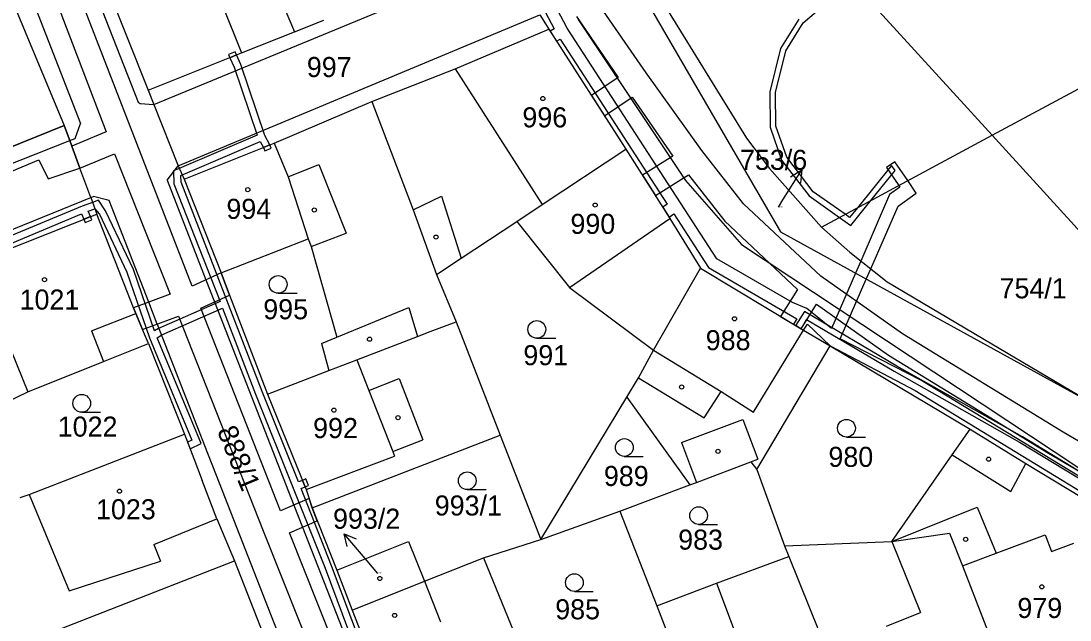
# Model space of a CAD drawing. Extents: x -785744 to -782822, y -1067550 to -1063910.
# Drawn here: x -783705.9 to -783617, y -1065850.9 to -1065800.2 of the extents above; entities that cross this region are included whole.
import ezdxf

# ---------------------------------------------------------------- set-up
doc = ezdxf.new("R2010")
doc.units = 0
for name, color, linetype in [('Hranice parcel', 7, 'Continuous'), ('Parcelní čísla', 7, 'Continuous'), ('Pop_ČP_popisy', 7, 'Continuous'), ('Vnitřní kresba', 7, 'Continuous'), ('Věcná břemena k části', 7, 'Continuous'), ('Značky budov', 7, 'Continuous'), ('Značky kultur', 7, 'Continuous')]:
    doc.layers.add(name, color=color, linetype=linetype)

msp = doc.modelspace()

# ---------------------------------------------------------------- linework, layer by layer
at = {"layer": 'Hranice parcel'}
for points in [[(-783712.13, -1065785.19), (-783702.22, -1065809)], [(-783659.67, -1065786.79), (-783641.57, -1065818.03)], [(-783640.69, -1065791.14), (-783623.64, -1065809.83)], [(-783700.27, -1065793.03), (-783695.1, -1065806.03)], [(-783654.8, -1065793.27), (-783644.45, -1065810.08)], [(-783623.64, -1065809.83), (-783596.61, -1065795.28)], [(-783661.93, -1065799.64), (-783661.16, -1065800.86)], [(-783682.7, -1065801.08), (-783680.23, -1065800.1)], [(-783687.19, -1065802.87), (-783682.7, -1065801.08)], [(-783669.09, -1065804.22), (-783661.16, -1065800.86)], [(-783661.16, -1065800.86), (-783654.64, -1065811.01)], [(-783695.1, -1065806.03), (-783687.19, -1065802.87)], [(-783676.17, -1065806.98), (-783669.09, -1065804.22)], [(-783695.1, -1065806.03), (-783694.62, -1065807.24)], [(-783694.62, -1065807.24), (-783692.55, -1065812.44)], [(-783684.43, -1065810.5), (-783676.17, -1065806.98)], [(-783676.17, -1065806.98), (-783672.67, -1065816.16)], [(-783719.26, -1065815.89), (-783702.22, -1065809)], [(-783702.22, -1065809), (-783701.74, -1065810.29)], [(-783701.74, -1065810.29), (-783701.57, -1065810.75)], [(-783644.45, -1065810.08), (-783642.49, -1065812.65)], [(-783638.1, -1065817.62), (-783623.64, -1065809.83)], [(-783623.64, -1065809.83), (-783605.99, -1065829.19)], [(-783701.57, -1065810.75), (-783700.88, -1065812.63)], [(-783692.04, -1065813.56), (-783684.43, -1065810.5)], [(-783661.73, -1065815.7), (-783654.64, -1065811.01)], [(-783654.64, -1065811.01), (-783650.92, -1065816.89)], [(-783699.96, -1065815.11), (-783700.88, -1065812.63)], [(-783692.55, -1065812.44), (-783692.04, -1065813.56)], [(-783642.49, -1065812.65), (-783638.1, -1065817.62)], [(-783692.04, -1065813.56), (-783688.92, -1065821.5)], [(-783699.96, -1065815.11), (-783699.44, -1065816.52)], [(-783663.89, -1065817.13), (-783661.73, -1065815.7)], [(-783711.98, -1065821.48), (-783699.44, -1065816.52)], [(-783696.33, -1065824.44), (-783699.44, -1065816.52)], [(-783672.67, -1065816.16), (-783670.67, -1065821.62)], [(-783668.6, -1065820.25), (-783663.89, -1065817.13)], [(-783663.89, -1065817.13), (-783659.42, -1065822.73)], [(-783650.92, -1065816.89), (-783648.32, -1065821.1)], [(-783641.57, -1065818.03), (-783615.02, -1065832.61)], [(-783638.1, -1065817.62), (-783635.7, -1065819.75)], [(-783688.92, -1065821.5), (-783681.54, -1065818.62)], [(-783681.54, -1065818.62), (-783681.29, -1065819.27)], [(-783681.29, -1065819.27), (-783679.12, -1065826.93)], [(-783635.7, -1065819.75), (-783632.52, -1065822.25)], [(-783670.67, -1065821.62), (-783668.6, -1065820.25)], [(-783688.92, -1065821.5), (-783688.21, -1065823.37)], [(-783670.67, -1065821.62), (-783669.01, -1065825.63)], [(-783652.32, -1065828.03), (-783648.32, -1065821.1)], [(-783648.32, -1065821.1), (-783639.61, -1065826.35)], [(-783659.42, -1065822.73), (-783652.32, -1065828.03)], [(-783632.52, -1065822.25), (-783623.67, -1065827.51)], [(-783688.21, -1065823.37), (-783685, -1065831.77)], [(-783696.14, -1065824.94), (-783696.33, -1065824.44)], [(-783695.57, -1065826.29), (-783696.14, -1065824.94)], [(-783695.07, -1065827.48), (-783695.57, -1065826.29)], [(-783671.22, -1065826.47), (-783669.01, -1065825.63)], [(-783669.01, -1065825.63), (-783665.28, -1065835.24)], [(-783639.61, -1065826.35), (-783637.34, -1065827.68)], [(-783680.42, -1065827.46), (-783679.12, -1065826.93)], [(-783677.42, -1065828.86), (-783672.3, -1065826.89)], [(-783672.3, -1065826.89), (-783671.22, -1065826.47)], [(-783698.87, -1065829), (-783695.07, -1065827.48)], [(-783695.07, -1065827.48), (-783692.02, -1065835.15)], [(-783680.42, -1065827.46), (-783679.79, -1065829.77)], [(-783653.59, -1065830.39), (-783652.32, -1065828.03)], [(-783643.56, -1065838.13), (-783637.34, -1065827.68)], [(-783637.34, -1065827.68), (-783625.5, -1065834.72)], [(-783623.67, -1065827.51), (-783615.02, -1065832.61)], [(-783705.29, -1065831.57), (-783698.87, -1065829)], [(-783679.79, -1065829.77), (-783677.42, -1065828.86)], [(-783685, -1065831.77), (-783679.79, -1065829.77)], [(-783654.57, -1065832.01), (-783653.59, -1065830.39)], [(-783708.75, -1065833.24), (-783705.29, -1065831.57)], [(-783685, -1065831.77), (-783681.72, -1065839.84)], [(-783661.86, -1065844.07), (-783654.57, -1065832.01)], [(-783654.57, -1065832.01), (-783649.24, -1065839.44)], [(-783705.18, -1065840.27), (-783692.02, -1065835.15)], [(-783692.02, -1065835.15), (-783691.23, -1065837.22)], [(-783681.22, -1065841.38), (-783665.28, -1065835.24)], [(-783665.28, -1065835.24), (-783661.86, -1065844.07)], [(-783627.02, -1065836.9), (-783625.5, -1065834.72)], [(-783625.5, -1065834.72), (-783620.78, -1065837.64)], [(-783632.14, -1065844.25), (-783627.02, -1065836.9)], [(-783691.23, -1065837.22), (-783690.51, -1065839.08)], [(-783648.68, -1065839.23), (-783644.06, -1065837.48)], [(-783644.06, -1065837.48), (-783643.56, -1065838.13)], [(-783620.78, -1065837.64), (-783612.43, -1065842.69)], [(-783643.56, -1065838.13), (-783641.23, -1065844.61)], [(-783689.28, -1065842.31), (-783690.51, -1065839.08)], [(-783655.17, -1065841.68), (-783649.24, -1065839.44)], [(-783649.24, -1065839.44), (-783648.68, -1065839.23)], [(-783705.92, -1065840.51), (-783705.18, -1065840.27)], [(-783681.72, -1065839.84), (-783681.22, -1065841.38)], [(-783681.22, -1065841.38), (-783679.11, -1065846.67)], [(-783689.28, -1065842.31), (-783687.79, -1065845.89)], [(-783661.86, -1065844.07), (-783655.17, -1065841.68)], [(-783655.17, -1065841.68), (-783652.04, -1065849.7)], [(-783666.7, -1065845.62), (-783661.86, -1065844.07)], [(-783632.14, -1065844.25), (-783627.24, -1065843.53)], [(-783627.24, -1065843.53), (-783626.15, -1065846.3)], [(-783679.11, -1065846.67), (-783673.04, -1065844.24)], [(-783673.04, -1065844.24), (-783671.69, -1065847.61)], [(-783641.23, -1065844.61), (-783632.14, -1065844.25)], [(-783641.23, -1065844.61), (-783640.85, -1065845.52)], [(-783715.48, -1065856.69), (-783687.79, -1065845.89)], [(-783687.79, -1065845.89), (-783683.49, -1065856.82)], [(-783671.69, -1065847.61), (-783666.7, -1065845.62)], [(-783666.7, -1065845.62), (-783662.01, -1065857.09)], [(-783646.97, -1065847.78), (-783640.85, -1065845.52)], [(-783640.85, -1065845.52), (-783634.85, -1065860.43)], [(-783679.11, -1065846.67), (-783677.82, -1065850.06)], [(-783626.15, -1065846.3), (-783622.48, -1065855.78)], [(-783677.82, -1065850.06), (-783671.69, -1065847.61)], [(-783671.69, -1065847.61), (-783670.34, -1065851.03)], [(-783652.04, -1065849.7), (-783646.97, -1065847.78)], [(-783677.82, -1065850.06), (-783676.49, -1065853.44)], [(-783652.04, -1065849.7), (-783650.74, -1065853.04)]]:
    msp.add_lwpolyline(points, dxfattribs=at)
at = {"layer": 'Pop_ČP_popisy'}
for p, q in [((-783641.35, -1065815.31), (-783639.757, -1065812.768)), ((-783676.56, -1065845.87), (-783678.512, -1065843.592))]:
    msp.add_line(p, q, dxfattribs=at)
for points in [[(-783640.712, -1065813.35), (-783639.757, -1065812.768), (-783639.864, -1065813.881)], [(-783641.74, -1065815.93), (-783641.35, -1065815.31)], [(-783678.241, -1065844.676), (-783678.512, -1065843.592), (-783677.482, -1065844.026)], [(-783675.64, -1065846.94), (-783676.56, -1065845.87)]]:
    msp.add_lwpolyline(points, dxfattribs=at)
at = {"layer": 'Vnitřní kresba'}
for points in [[(-783723.08, -1065751.72), (-783700.82, -1065808.84)], [(-783715.76, -1065756.61), (-783695.94, -1065807.03)], [(-783694.62, -1065807.24), (-783664.92, -1065794.95)], [(-783690.51, -1065794.54), (-783687.19, -1065802.87)], [(-783684.7, -1065796.35), (-783682.7, -1065801.08)], [(-783692.55, -1065812.44), (-783661.93, -1065799.64)], [(-783658.68, -1065800.03), (-783649.59, -1065813.68)], [(-783669.09, -1065804.22), (-783661.73, -1065815.7)], [(-783695.94, -1065807.03), (-783695.76, -1065807.15)], [(-783695.76, -1065807.15), (-783694.62, -1065807.24)], [(-783701.28, -1065810.11), (-783700.82, -1065808.84)], [(-783757.49, -1065832.36), (-783701.74, -1065810.29)], [(-783701.74, -1065810.29), (-783701.28, -1065810.11)], [(-783684.43, -1065810.5), (-783683.23, -1065813.37)], [(-783693.5, -1065813.65), (-783692.55, -1065812.44)], [(-783683.23, -1065813.37), (-783680.64, -1065812.3)], [(-783680.64, -1065812.3), (-783678.33, -1065818.12)], [(-783693.5, -1065813.65), (-783690.2, -1065822.09)], [(-783683.23, -1065813.37), (-783681.54, -1065818.62)], [(-783649.59, -1065813.68), (-783644.86, -1065819.08)], [(-783755.08, -1065837.5), (-783726.55, -1065825.91), (-783724.4, -1065825.04), (-783699.96, -1065815.11)], [(-783699.96, -1065815.11), (-783699.72, -1065815.01)], [(-783698.41, -1065815.35), (-783699.72, -1065815.01)], [(-783695.05, -1065823.96), (-783698.41, -1065815.35)], [(-783672.67, -1065816.16), (-783670.27, -1065814.99)], [(-783670.27, -1065814.99), (-783668.6, -1065820.25)], [(-783659.42, -1065822.73), (-783650.92, -1065816.89)], [(-783681.29, -1065819.27), (-783678.33, -1065818.12)], [(-783644.86, -1065819.08), (-783606.1, -1065844.75)], [(-783690.2, -1065822.09), (-783689.48, -1065823.95)], [(-783694.32, -1065825.83), (-783695.05, -1065823.96)], [(-783689.48, -1065823.95), (-783682.75, -1065841.15)], [(-783679.12, -1065826.93), (-783673.02, -1065824.43)], [(-783673.02, -1065824.43), (-783672.3, -1065826.89)], [(-783699.88, -1065826.39), (-783696.14, -1065824.94)], [(-783694.32, -1065825.83), (-783690.06, -1065836.75)], [(-783643.83, -1065833.28), (-783639.61, -1065826.35)], [(-783699.88, -1065826.39), (-783698.87, -1065829)], [(-783652.32, -1065828.03), (-783646.59, -1065831.53)], [(-783706.66, -1065828.16), (-783705.29, -1065831.57)], [(-783677.42, -1065828.86), (-783676.41, -1065831.45)], [(-783676.41, -1065831.45), (-783673.83, -1065830.44)], [(-783673.83, -1065830.44), (-783671.85, -1065835.64)], [(-783653.59, -1065830.39), (-783648.01, -1065833.77)], [(-783676.41, -1065831.45), (-783674.38, -1065836.63)], [(-783648.01, -1065833.77), (-783646.59, -1065831.53)], [(-783646.59, -1065831.53), (-783643.83, -1065833.28)], [(-783649.95, -1065835.86), (-783644.76, -1065833.9)], [(-783644.76, -1065833.9), (-783643.49, -1065837.26)], [(-783674.38, -1065836.63), (-783671.85, -1065835.64)], [(-783649.95, -1065835.86), (-783648.68, -1065839.23)], [(-783690.06, -1065836.75), (-783689.33, -1065838.61)], [(-783681.72, -1065839.84), (-783674.24, -1065837)], [(-783674.38, -1065836.63), (-783674.24, -1065837)], [(-783627.02, -1065836.9), (-783622.06, -1065840)], [(-783644.06, -1065837.48), (-783643.49, -1065837.26)], [(-783622.06, -1065840), (-783620.78, -1065837.64)], [(-783689.33, -1065838.61), (-783674.67, -1065876.17)], [(-783705.18, -1065840.27), (-783701.77, -1065848.43)], [(-783682.75, -1065841.15), (-783682.03, -1065843.02)], [(-783632.14, -1065844.25), (-783624.91, -1065841.32)], [(-783624.91, -1065841.32), (-783623.29, -1065845.23)], [(-783694.62, -1065844.5), (-783689.28, -1065842.31)], [(-783682.03, -1065843.02), (-783669.82, -1065874.26)], [(-783623.29, -1065845.23), (-783619.15, -1065843.68)], [(-783619.15, -1065843.68), (-783618.61, -1065845.09)], [(-783694.62, -1065844.5), (-783694.05, -1065845.9)], [(-783632.14, -1065844.25), (-783629.71, -1065850.25)], [(-783618.61, -1065845.09), (-783616.73, -1065844.38)], [(-783701.77, -1065848.43), (-783694.05, -1065845.9)], [(-783626.15, -1065846.3), (-783623.29, -1065845.23)], [(-783646.97, -1065847.78), (-783644.15, -1065855.27)], [(-783632.58, -1065851.41), (-783629.71, -1065850.25)]]:
    msp.add_lwpolyline(points, dxfattribs=at)
at = {"layer": 'Věcná břemena k části'}
for points in [[(-783691.36, -1065822.62), (-783703.07, -1065792.39)], [(-783704.93, -1065793.11), (-783698.66, -1065809.55)], [(-783659.62, -1065800.78), (-783663.71, -1065792.99)], [(-783664.55, -1065793.53), (-783660.72, -1065800.83)], [(-783639.63, -1065800.33), (-783635.53, -1065796.79)], [(-783652.93, -1065804.56), (-783657.04, -1065798.59)], [(-783658.84, -1065799.79), (-783655.29, -1065804.94)], [(-783640.01, -1065800.01), (-783641.57, -1065802.48)], [(-783641.11, -1065802.68), (-783639.63, -1065800.33)], [(-783660.72, -1065800.83), (-783661.06, -1065801.02)], [(-783661.06, -1065801.02), (-783660.52, -1065801.86)], [(-783646.95, -1065820.29), (-783659.62, -1065800.78)], [(-783660.52, -1065801.86), (-783660.21, -1065801.69)], [(-783660.21, -1065801.69), (-783651.15, -1065815.66)], [(-783687.74, -1065802.76), (-783688.29, -1065802.99)], [(-783688.29, -1065802.99), (-783688.18, -1065803.27)], [(-783688.18, -1065803.27), (-783687.62, -1065803.04)], [(-783687.62, -1065803.04), (-783688.18, -1065803.27), (-783687.82, -1065804.06)], [(-783687.62, -1065803.04), (-783687.74, -1065802.76)], [(-783687.26, -1065803.84), (-783687.62, -1065803.04)], [(-783641.57, -1065802.48), (-783642.47, -1065806.15)], [(-783641.97, -1065806.21), (-783641.11, -1065802.68)], [(-783687.82, -1065804.06), (-783685.86, -1065809.82)], [(-783685.22, -1065809.87), (-783687.26, -1065803.84)], [(-783655.29, -1065804.94), (-783657.55, -1065806.48)], [(-783648.21, -1065811.14), (-783652.93, -1065804.56)], [(-783657.55, -1065806.48), (-783656.45, -1065808.2)], [(-783656.45, -1065808.2), (-783654.13, -1065806.62)], [(-783654.13, -1065806.62), (-783650.66, -1065811.6)], [(-783642.47, -1065806.15), (-783642.44, -1065809.16)], [(-783641.94, -1065809.08), (-783641.97, -1065806.21)], [(-783702.22, -1065809), (-783719.26, -1065815.89)], [(-783701.74, -1065810.29), (-783702.22, -1065809)], [(-783642.44, -1065809.16), (-783641.46, -1065811.94)], [(-783641.02, -1065811.7), (-783641.94, -1065809.08)], [(-783701.57, -1065810.75), (-783701.74, -1065810.29)], [(-783698.66, -1065809.55), (-783701.57, -1065810.75)], [(-783685.86, -1065809.82), (-783692.46, -1065812.64)], [(-783692.34, -1065813.24), (-783685.62, -1065810.37), (-783685.34, -1065810.87)], [(-783685.34, -1065810.87), (-783684.78, -1065810.64), (-783685.22, -1065809.87)], [(-783701.57, -1065810.75), (-783700.88, -1065812.63)], [(-783700.88, -1065812.63), (-783701.57, -1065810.75)], [(-783684.78, -1065810.64), (-783685.34, -1065810.87)], [(-783685.34, -1065810.87), (-783685.23, -1065811.15)], [(-783685.23, -1065811.15), (-783684.67, -1065810.92)], [(-783684.67, -1065810.92), (-783684.78, -1065810.64)], [(-783644.68, -1065815.65), (-783648.21, -1065811.14)], [(-783726.07, -1065821.05), (-783704.34, -1065811.92)], [(-783704.34, -1065811.92), (-783703.57, -1065813.53)], [(-783700.88, -1065812.63), (-783697.94, -1065811.41)], [(-783697.94, -1065811.41), (-783693.24, -1065823.29)], [(-783650.66, -1065811.6), (-783653.24, -1065813.23)], [(-783641.46, -1065811.94), (-783639.14, -1065814.98)], [(-783638.79, -1065814.62), (-783641.02, -1065811.7)], [(-783631.88, -1065812.09), (-783632.57, -1065812.58)], [(-783630.79, -1065813.68), (-783631.88, -1065812.09)], [(-783703.57, -1065813.53), (-783700.88, -1065812.63)], [(-783692.46, -1065812.64), (-783692.96, -1065812.86), (-783692.91, -1065813.94), (-783689, -1065823.92)], [(-783632.15, -1065812.4), (-783635.05, -1065815.98)], [(-783633.91, -1065815.36), (-783631.85, -1065812.82)], [(-783632.57, -1065812.58), (-783631.55, -1065814.09)], [(-783631.85, -1065812.82), (-783632.15, -1065812.4)], [(-783692.31, -1065813.82), (-783692.34, -1065813.24)], [(-783685.45, -1065831.53), (-783692.31, -1065813.82)], [(-783653.24, -1065813.23), (-783652.15, -1065814.94)], [(-783652.15, -1065814.94), (-783649.36, -1065813.19)], [(-783649.36, -1065813.19), (-783646.28, -1065817.11)], [(-783630.07, -1065814.75), (-783630.79, -1065813.68)], [(-783636.08, -1065816.53), (-783638.79, -1065814.62)], [(-783631.45, -1065814.24), (-783632.32, -1065814.86)], [(-783631.59, -1065815.83), (-783630.07, -1065814.75)], [(-783631.55, -1065814.09), (-783631.45, -1065814.24)], [(-783699.3, -1065815.33), (-783699.81, -1065815.52), (-783700.68, -1065815.83), (-783708.11, -1065818.92)], [(-783698.7, -1065816.23), (-783699.3, -1065815.33)], [(-783651.15, -1065815.66), (-783651.53, -1065815.93)], [(-783638.13, -1065821.78), (-783644.68, -1065815.65)], [(-783639.14, -1065814.98), (-783636.56, -1065816.79)], [(-783635.61, -1065817.47), (-783633.91, -1065815.36)], [(-783632.32, -1065814.86), (-783634.76, -1065820.49)], [(-783707.89, -1065819.48), (-783700.73, -1065816.5)], [(-783700.73, -1065816.5), (-783700.54, -1065816.95), (-783699.98, -1065816.73), (-783700.17, -1065816.28)], [(-783700.17, -1065816.28), (-783699.61, -1065816.07), (-783699.22, -1065816.53)], [(-783699.22, -1065816.53), (-783696.9, -1065821.43)], [(-783696.34, -1065821.21), (-783698.7, -1065816.23)], [(-783651.53, -1065815.93), (-783650.99, -1065816.78)], [(-783650.99, -1065816.78), (-783650.6, -1065816.5)], [(-783650.6, -1065816.5), (-783647.65, -1065821.04)], [(-783635.71, -1065816.79), (-783636.08, -1065816.53)], [(-783635.05, -1065815.98), (-783635.71, -1065816.79)], [(-783633.92, -1065821.15), (-783631.59, -1065815.83)], [(-783699.98, -1065816.73), (-783700.54, -1065816.95)], [(-783700.54, -1065816.95), (-783700.43, -1065817.23)], [(-783700.43, -1065817.23), (-783699.87, -1065817.01)], [(-783699.87, -1065817.01), (-783699.98, -1065816.73)], [(-783646.28, -1065817.11), (-783640.13, -1065822.89)], [(-783636.56, -1065816.79), (-783635.61, -1065817.47)], [(-783640.55, -1065824.01), (-783646.95, -1065820.29)], [(-783634.76, -1065820.49), (-783635.21, -1065821.52)], [(-783696.9, -1065821.43), (-783694.99, -1065826.98), (-783691.39, -1065835.65)], [(-783694.55, -1065826.41), (-783696.34, -1065821.21)], [(-783688.92, -1065821.5), (-783691.36, -1065822.62)], [(-783688.21, -1065823.37), (-783688.92, -1065821.5)], [(-783647.65, -1065821.04), (-783640.18, -1065825.38)], [(-783631.22, -1065826.65), (-783638.13, -1065821.78)], [(-783635.21, -1065821.52), (-783637.23, -1065826.2)], [(-783634.3, -1065822.02), (-783633.92, -1065821.15)], [(-783636.51, -1065827.07), (-783634.3, -1065822.02)], [(-783693.24, -1065823.29), (-783696.33, -1065824.44)], [(-783690.63, -1065824.48), (-783688.21, -1065823.37)], [(-783640.13, -1065822.89), (-783641.55, -1065825.18)], [(-783696.33, -1065824.44), (-783696.14, -1065824.94)], [(-783689, -1065823.92), (-783694.21, -1065826.19), (-783694.55, -1065826.41)], [(-783694.34, -1065826.99), (-783693.93, -1065826.73), (-783688.79, -1065824.48)], [(-783683.88, -1065841.63), (-783690.63, -1065824.48)], [(-783688.79, -1065824.48), (-783686.01, -1065831.75)], [(-783639.34, -1065824.52), (-783640.55, -1065824.01)], [(-783639.8, -1065826.24), (-783638.51, -1065824.15)], [(-783637.23, -1065826.2), (-783639.34, -1065824.52)], [(-783638.51, -1065824.15), (-783632.42, -1065828.45)], [(-783696.14, -1065824.94), (-783695.57, -1065826.29)], [(-783695.57, -1065826.29), (-783692.52, -1065825.15)], [(-783692.52, -1065825.15), (-783685.36, -1065843.33)], [(-783641.55, -1065825.18), (-783639.8, -1065826.24)], [(-783640.18, -1065825.38), (-783640.47, -1065825.83)], [(-783639.52, -1065824.75), (-783640.27, -1065825.93)], [(-783639.8, -1065826.24), (-783639.36, -1065825.43)], [(-783631.7, -1065829.38), (-783639.52, -1065824.75)], [(-783639.36, -1065825.43), (-783631.94, -1065829.82)], [(-783640.47, -1065825.83), (-783639.8, -1065826.24)], [(-783640.27, -1065825.93), (-783639.8, -1065826.24)], [(-783639.8, -1065826.24), (-783639.61, -1065826.35)], [(-783639.61, -1065826.35), (-783639.28, -1065825.84)], [(-783639.28, -1065825.84), (-783637.34, -1065827.68)], [(-783690.61, -1065835.93), (-783694.34, -1065826.99)], [(-783629.67, -1065830.58), (-783636.51, -1065827.07)], [(-783617.76, -1065834.91), (-783631.22, -1065826.65)], [(-783637.34, -1065827.68), (-783630.16, -1065831.46)], [(-783632.42, -1065828.45), (-783618.86, -1065836.77)], [(-783631.94, -1065829.82), (-783621.33, -1065835.82)], [(-783621.07, -1065835.39), (-783631.7, -1065829.38)], [(-783606.07, -1065844.91), (-783629.67, -1065830.58)], [(-783679.56, -1065846.29), (-783682.14, -1065839.76), (-783681.81, -1065839.61), (-783682.04, -1065839.06), (-783682.37, -1065839.2), (-783685.45, -1065831.53)], [(-783630.16, -1065831.46), (-783613.72, -1065841.47)], [(-783686.01, -1065831.75), (-783682.81, -1065839.71)], [(-783604.58, -1065842.65), (-783617.76, -1065834.91)], [(-783691.39, -1065835.65), (-783691.76, -1065835.83)], [(-783691.76, -1065835.83), (-783691.55, -1065836.39), (-783690.61, -1065835.93)], [(-783621.33, -1065835.82), (-783612.65, -1065841.09)], [(-783612.18, -1065840.8), (-783621.07, -1065835.39)], [(-783618.86, -1065836.77), (-783605.66, -1065844.53)], [(-783681.76, -1065838.94), (-783682.04, -1065839.06)], [(-783682.04, -1065839.06), (-783681.81, -1065839.61)], [(-783681.81, -1065839.61), (-783681.53, -1065839.5)], [(-783681.53, -1065839.5), (-783681.76, -1065838.94)], [(-783682.81, -1065839.71), (-783680.12, -1065846.51), (-783676.7, -1065855.67)], [(-783681.47, -1065840.6), (-783683.88, -1065841.63)], [(-783681.22, -1065841.38), (-783681.47, -1065840.6)], [(-783680.78, -1065842.48), (-783681.22, -1065841.38)], [(-783683.14, -1065843.5), (-783680.78, -1065842.48)], [(-783685.36, -1065843.33), (-783677.59, -1065862.81)], [(-783675.73, -1065862.09), (-783683.14, -1065843.5)], [(-783676.14, -1065855.45), (-783679.56, -1065846.29)]]:
    msp.add_lwpolyline(points, dxfattribs=at)
at = {"layer": 'Značky budov'}
for centre in [(-783661.68, -1065806.73), (-783686.66, -1065814.44), (-783657.25, -1065815.75), (-783681.03, -1065816.17), (-783670.72, -1065818.46), (-783703.87, -1065822.07), (-783645.45, -1065825.38), (-783676.35, -1065827.11), (-783649.93, -1065831.16), (-783679.37, -1065833.12), (-783673.94, -1065833.75), (-783646.85, -1065836.6), (-783623.94, -1065837.27), (-783697.52, -1065839.98), (-783625.88, -1065844.06), (-783675.48, -1065847.37), (-783619.43, -1065848.08), (-783674.22, -1065850.5)]:
    msp.add_circle(centre, 0.175, dxfattribs=at)
at = {"layer": 'Značky kultur'}
for p, q in [((-783684.09, -1065823.22), (-783682.49, -1065823.22)), ((-783662.19, -1065827.03), (-783660.59, -1065827.03)), ((-783700.72, -1065833.29), (-783699.12, -1065833.29)), ((-783635.97, -1065835.4), (-783634.37, -1065835.4)), ((-783654.78, -1065837.03), (-783653.18, -1065837.03)), ((-783668.08, -1065839.84), (-783666.48, -1065839.84)), ((-783648.49, -1065842.8), (-783646.89, -1065842.8)), ((-783659.01, -1065848.47), (-783657.41, -1065848.47))]:
    msp.add_line(p, q, dxfattribs=at)
for centre in [(-783684.09, -1065822.47), (-783662.19, -1065826.28), (-783700.72, -1065832.54), (-783635.97, -1065834.65), (-783654.78, -1065836.28), (-783668.08, -1065839.09), (-783648.49, -1065842.05), (-783659.01, -1065847.72)]:
    msp.add_circle(centre, 0.75, dxfattribs=at)

# ---------------------------------------------------------------- texts
at = {"layer": 'Parcelní čísla'}
for s, height, p in [('997', 1.7, (-783681.66, -1065804.91)), ('996', 1.7, (-783663.41, -1065809.17)), ('994', 1.7, (-783688.47, -1065816.92)), ('990', 1.7, (-783659.34, -1065818.19)), ('753/6', 0.1, (-783641.74, -1065815.93)), ('754/1', 1.7, (-783623.01, -1065823.65)), ('1021', 1.7, (-783705.98, -1065824.6)), ('995', 1.7, (-783685.35, -1065825.42)), ('988', 1.7, (-783647.89, -1065828.04)), ('991', 1.7, (-783663.33, -1065829.31)), ('1022', 1.7, (-783702.75, -1065835.36)), ('992', 1.7, (-783681.13, -1065835.48)), ('980', 1.7, (-783637.5, -1065837.92)), ('989', 1.7, (-783656.51, -1065839.54)), ('993/1', 1.7, (-783670.83, -1065842.04)), ('1023', 1.7, (-783699.51, -1065842.36)), ('983', 1.7, (-783650.22, -1065844.93)), ('993/2', 0.1, (-783675.64, -1065846.94)), ('985', 1.7, (-783660.63, -1065850.83)), ('979', 1.7, (-783621.5, -1065850.72))]:
    msp.add_text(s, height=height, dxfattribs=at).set_placement(p)
msp.add_text('888/1', height=1.7, rotation=292.48902, dxfattribs=at).set_placement((-783689.29, -1065834.86))
at = {"layer": 'Pop_ČP_popisy'}
for s, p in [('753/6', (-783644.984, -1065812.77)), ('993/2', (-783679.442, -1065843.16))]:
    msp.add_text(s, height=1.7, dxfattribs=at).set_placement(p)

doc.saveas('drawing.dxf')
